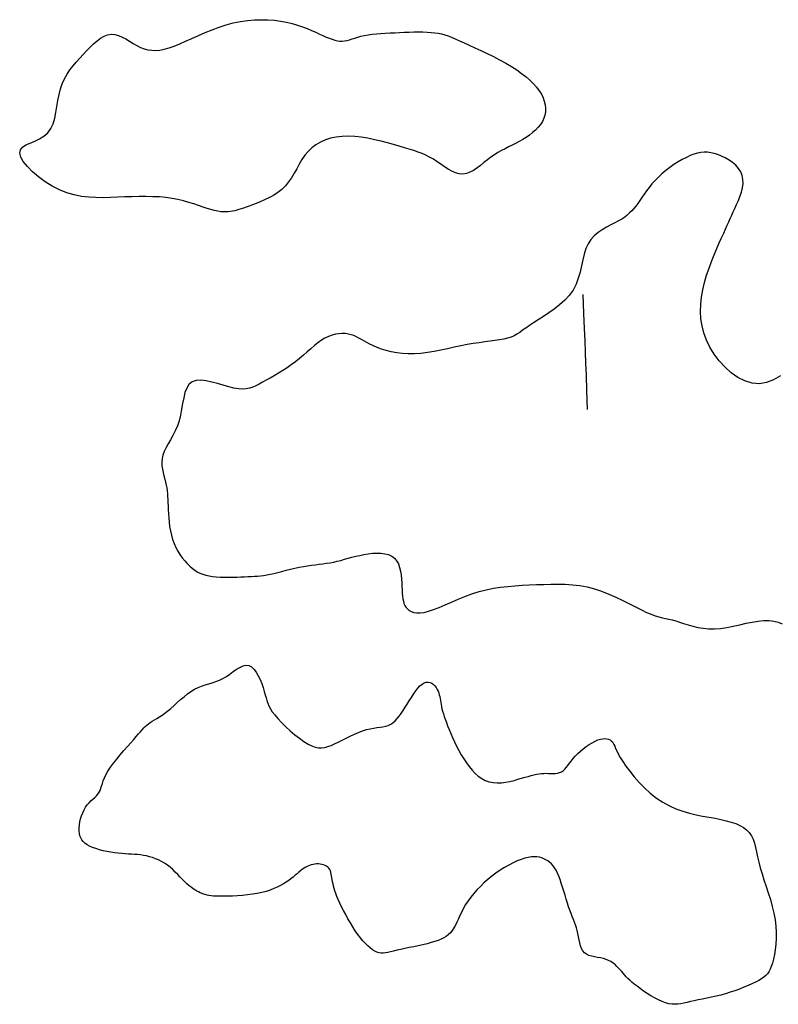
# Model space of a CAD drawing. Header units: millimetres. Extents: x 32690613 to 32693367, y 5343692 to 5344708.
# Tile 785 of 1009: x 32693213 to 32693226, y 5344016 to 5344033. Entities that reach past the tile are written whole.
import ezdxf

# ---------------------------------------------------------------- set-up
doc = ezdxf.new("R2010")
doc.units = ezdxf.units.MM
doc.header["$LTSCALE"] = 20
doc.layers.add('02-DGM_HL_493.00', color=102, linetype='Continuous')

msp = doc.modelspace()

# ---------------------------------------------------------------- linework, layer by layer
at = {"layer": '02-DGM_HL_493.00', "elevation": 493, "flags": 128}
for points in [[(32693214.914, 5344032.389), (32693214.978, 5344032.364), (32693215.042, 5344032.347), (32693215.108, 5344032.338), (32693215.177, 5344032.336), (32693215.249, 5344032.343), (32693215.326, 5344032.358), (32693215.408, 5344032.381), (32693215.497, 5344032.411), (32693215.593, 5344032.45), (32693215.695, 5344032.495), (32693215.804, 5344032.544), (32693215.917, 5344032.595), (32693216.034, 5344032.646), (32693216.154, 5344032.695), (32693216.276, 5344032.741), (32693216.4, 5344032.78), (32693216.523, 5344032.813), (32693216.647, 5344032.837), (32693216.769, 5344032.855), (32693216.89, 5344032.865), (32693217.008, 5344032.869), (32693217.123, 5344032.867), (32693217.235, 5344032.859), (32693217.342, 5344032.845), (32693217.445, 5344032.826), (32693217.542, 5344032.802), (32693217.634, 5344032.775), (32693217.722, 5344032.745), (32693217.804, 5344032.714), (32693217.88, 5344032.682), (32693217.952, 5344032.651), (32693218.018, 5344032.621), (32693218.079, 5344032.594), (32693218.136, 5344032.569), (32693218.188, 5344032.547), (32693218.237, 5344032.529), (32693218.284, 5344032.515), (32693218.328, 5344032.504), (32693218.37, 5344032.498), (32693218.412, 5344032.498), (32693218.454, 5344032.502), (32693218.496, 5344032.51), (32693218.539, 5344032.522), (32693218.585, 5344032.536), (32693218.632, 5344032.551), (32693218.683, 5344032.567), (32693218.738, 5344032.582), (32693218.798, 5344032.596), (32693218.862, 5344032.608), (32693218.931, 5344032.617), (32693219.005, 5344032.625), (32693219.081, 5344032.631), (32693219.16, 5344032.637), (32693219.242, 5344032.641), (32693219.324, 5344032.644), (32693219.407, 5344032.648), (32693219.49, 5344032.651), (32693219.573, 5344032.654), (32693219.654, 5344032.656), (32693219.733, 5344032.657), (32693219.81, 5344032.657), (32693219.884, 5344032.655), (32693219.954, 5344032.65), (32693220.019, 5344032.644), (32693220.08, 5344032.634), (32693220.137, 5344032.622), (32693220.193, 5344032.606), (32693220.251, 5344032.587), (32693220.31, 5344032.564), (32693220.375, 5344032.536), (32693220.446, 5344032.505), (32693220.526, 5344032.469), (32693220.616, 5344032.428), (32693220.714, 5344032.383), (32693220.818, 5344032.335), (32693220.926, 5344032.283), (32693221.035, 5344032.229), (32693221.144, 5344032.173), (32693221.249, 5344032.115), (32693221.348, 5344032.056), (32693221.441, 5344031.997), (32693221.525, 5344031.938), (32693221.602, 5344031.879), (32693221.67, 5344031.819), (32693221.731, 5344031.759), (32693221.785, 5344031.698), (32693221.83, 5344031.637), (32693221.868, 5344031.576), (32693221.897, 5344031.515), (32693221.919, 5344031.454), (32693221.933, 5344031.393), (32693221.94, 5344031.332), (32693221.938, 5344031.273), (32693221.929, 5344031.215), (32693221.911, 5344031.159), (32693221.886, 5344031.104), (32693221.853, 5344031.052), (32693221.813, 5344031.002), (32693221.767, 5344030.955), (32693221.716, 5344030.91), (32693221.662, 5344030.868), (32693221.604, 5344030.827), (32693221.544, 5344030.79), (32693221.483, 5344030.755), (32693221.421, 5344030.722), (32693221.36, 5344030.692), (32693221.299, 5344030.661), (32693221.237, 5344030.631), (32693221.176, 5344030.599), (32693221.115, 5344030.565), (32693221.054, 5344030.527), (32693220.993, 5344030.486), (32693220.932, 5344030.439), (32693220.871, 5344030.391), (32693220.811, 5344030.342), (32693220.75, 5344030.295), (32693220.689, 5344030.254), (32693220.628, 5344030.221), (32693220.566, 5344030.198), (32693220.504, 5344030.189), (32693220.441, 5344030.193), (32693220.378, 5344030.211), (32693220.314, 5344030.24), (32693220.25, 5344030.276), (32693220.186, 5344030.317), (32693220.122, 5344030.361), (32693220.058, 5344030.405), (32693219.994, 5344030.447), (32693219.929, 5344030.483), (32693219.864, 5344030.516), (32693219.798, 5344030.545), (32693219.728, 5344030.572), (32693219.655, 5344030.597), (32693219.576, 5344030.622), (32693219.492, 5344030.647), (32693219.401, 5344030.674), (32693219.302, 5344030.702), (32693219.197, 5344030.731), (32693219.087, 5344030.76), (32693218.974, 5344030.787), (32693218.859, 5344030.811), (32693218.744, 5344030.83), (32693218.63, 5344030.842), (32693218.518, 5344030.848), (32693218.411, 5344030.844), (32693218.309, 5344030.832), (32693218.211, 5344030.811), (32693218.12, 5344030.782), (32693218.034, 5344030.744), (32693217.955, 5344030.699), (32693217.884, 5344030.645), (32693217.82, 5344030.584), (32693217.764, 5344030.516), (32693217.713, 5344030.442), (32693217.667, 5344030.364), (32693217.623, 5344030.284), (32693217.579, 5344030.205), (32693217.533, 5344030.127), (32693217.483, 5344030.053), (32693217.426, 5344029.985), (32693217.363, 5344029.924), (32693217.293, 5344029.869), (32693217.219, 5344029.821), (32693217.142, 5344029.779), (32693217.066, 5344029.742), (32693216.991, 5344029.71), (32693216.921, 5344029.682), (32693216.855, 5344029.657), (32693216.797, 5344029.635), (32693216.746, 5344029.616), (32693216.7, 5344029.599), (32693216.658, 5344029.585), (32693216.62, 5344029.573), (32693216.583, 5344029.562), (32693216.548, 5344029.553), (32693216.512, 5344029.546), (32693216.475, 5344029.54), (32693216.436, 5344029.536), (32693216.395, 5344029.534), (32693216.351, 5344029.535), (32693216.304, 5344029.538), (32693216.252, 5344029.546), (32693216.197, 5344029.557), (32693216.136, 5344029.573), (32693216.07, 5344029.594), (32693215.999, 5344029.618), (32693215.922, 5344029.645), (32693215.84, 5344029.673), (32693215.753, 5344029.7), (32693215.661, 5344029.727), (32693215.563, 5344029.75), (32693215.461, 5344029.769), (32693215.354, 5344029.783), (32693215.242, 5344029.793), (32693215.127, 5344029.798), (32693215.008, 5344029.8), (32693214.887, 5344029.799), (32693214.764, 5344029.797), (32693214.64, 5344029.793), (32693214.515, 5344029.788), (32693214.39, 5344029.783), (32693214.265, 5344029.781), (32693214.14, 5344029.782), (32693214.015, 5344029.789), (32693213.889, 5344029.804), (32693213.763, 5344029.829), (32693213.636, 5344029.865), (32693213.509, 5344029.915), (32693213.382, 5344029.98), (32693213.259, 5344030.057), (32693213.143, 5344030.141), (32693213.038, 5344030.23), (32693212.95, 5344030.32), (32693212.88, 5344030.407), (32693212.835, 5344030.486), (32693212.817, 5344030.555), (32693212.83, 5344030.611), (32693212.868, 5344030.656), (32693212.926, 5344030.695), (32693212.998, 5344030.729), (32693213.078, 5344030.764), (32693213.159, 5344030.803), (32693213.237, 5344030.85), (32693213.304, 5344030.908), (32693213.356, 5344030.98), (32693213.395, 5344031.064), (32693213.425, 5344031.158), (32693213.447, 5344031.258), (32693213.464, 5344031.361), (32693213.481, 5344031.466), (32693213.5, 5344031.569), (32693213.524, 5344031.667), (32693213.556, 5344031.758), (32693213.594, 5344031.843), (32693213.639, 5344031.922), (32693213.689, 5344031.997), (32693213.742, 5344032.067), (32693213.799, 5344032.135), (32693213.858, 5344032.201), (32693213.918, 5344032.266), (32693213.978, 5344032.331), (32693214.038, 5344032.394), (32693214.098, 5344032.452), (32693214.159, 5344032.505), (32693214.22, 5344032.55), (32693214.281, 5344032.585), (32693214.342, 5344032.609), (32693214.405, 5344032.619), (32693214.467, 5344032.614), (32693214.53, 5344032.596), (32693214.594, 5344032.569), (32693214.658, 5344032.535), (32693214.722, 5344032.497), (32693214.786, 5344032.458), (32693214.85, 5344032.421)], [(32693220.061, 5344021.248), (32693220.076, 5344021.217), (32693220.088, 5344021.186), (32693220.097, 5344021.155), (32693220.104, 5344021.123), (32693220.11, 5344021.09), (32693220.115, 5344021.056), (32693220.121, 5344021.022), (32693220.127, 5344020.986), (32693220.134, 5344020.949), (32693220.143, 5344020.911), (32693220.154, 5344020.87), (32693220.167, 5344020.826), (32693220.181, 5344020.779), (32693220.199, 5344020.729), (32693220.219, 5344020.675), (32693220.241, 5344020.615), (32693220.267, 5344020.551), (32693220.296, 5344020.483), (32693220.328, 5344020.412), (32693220.362, 5344020.339), (32693220.398, 5344020.264), (32693220.438, 5344020.189), (32693220.479, 5344020.115), (32693220.522, 5344020.043), (32693220.568, 5344019.973), (32693220.616, 5344019.907), (32693220.666, 5344019.845), (32693220.719, 5344019.79), (32693220.774, 5344019.741), (32693220.833, 5344019.699), (32693220.895, 5344019.666), (32693220.961, 5344019.643), (32693221.03, 5344019.63), (32693221.101, 5344019.625), (32693221.175, 5344019.629), (32693221.248, 5344019.638), (32693221.321, 5344019.652), (32693221.393, 5344019.669), (32693221.461, 5344019.688), (32693221.525, 5344019.707), (32693221.585, 5344019.724), (32693221.639, 5344019.739), (32693221.69, 5344019.753), (32693221.738, 5344019.765), (32693221.784, 5344019.775), (32693221.827, 5344019.783), (32693221.869, 5344019.788), (32693221.911, 5344019.791), (32693221.953, 5344019.792), (32693221.994, 5344019.791), (32693222.035, 5344019.789), (32693222.074, 5344019.789), (32693222.113, 5344019.79), (32693222.149, 5344019.795), (32693222.184, 5344019.803), (32693222.216, 5344019.817), (32693222.245, 5344019.837), (32693222.273, 5344019.862), (32693222.299, 5344019.893), (32693222.326, 5344019.927), (32693222.354, 5344019.965), (32693222.384, 5344020.005), (32693222.418, 5344020.047), (32693222.455, 5344020.09), (32693222.498, 5344020.134), (32693222.544, 5344020.176), (32693222.594, 5344020.217), (32693222.645, 5344020.256), (32693222.697, 5344020.291), (32693222.749, 5344020.323), (32693222.8, 5344020.349), (32693222.848, 5344020.37), (32693222.892, 5344020.384), (32693222.933, 5344020.392), (32693222.97, 5344020.394), (32693223.003, 5344020.392), (32693223.033, 5344020.384), (32693223.059, 5344020.372), (32693223.081, 5344020.357), (32693223.099, 5344020.338), (32693223.114, 5344020.316), (32693223.127, 5344020.291), (32693223.14, 5344020.26), (32693223.156, 5344020.224), (32693223.175, 5344020.18), (32693223.201, 5344020.129), (32693223.235, 5344020.068), (32693223.279, 5344019.997), (32693223.335, 5344019.916), (32693223.402, 5344019.827), (32693223.479, 5344019.732), (32693223.564, 5344019.635), (32693223.658, 5344019.539), (32693223.758, 5344019.447), (32693223.864, 5344019.363), (32693223.974, 5344019.288), (32693224.088, 5344019.226), (32693224.203, 5344019.175), (32693224.32, 5344019.134), (32693224.437, 5344019.1), (32693224.553, 5344019.073), (32693224.666, 5344019.05), (32693224.776, 5344019.03), (32693224.881, 5344019.011), (32693224.981, 5344018.991), (32693225.074, 5344018.969), (32693225.16, 5344018.945), (32693225.239, 5344018.918), (32693225.311, 5344018.887), (32693225.374, 5344018.851), (32693225.429, 5344018.81), (32693225.475, 5344018.763), (32693225.511, 5344018.709), (32693225.54, 5344018.648), (32693225.564, 5344018.581), (32693225.584, 5344018.507), (32693225.602, 5344018.427), (32693225.62, 5344018.341), (32693225.641, 5344018.249), (32693225.665, 5344018.152), (32693225.696, 5344018.049), (32693225.73, 5344017.941), (32693225.767, 5344017.829), (32693225.804, 5344017.715), (32693225.84, 5344017.599), (32693225.873, 5344017.483), (32693225.902, 5344017.366), (32693225.923, 5344017.251), (32693225.936, 5344017.139), (32693225.942, 5344017.029), (32693225.942, 5344016.924), (32693225.935, 5344016.824), (32693225.925, 5344016.731), (32693225.911, 5344016.645), (32693225.894, 5344016.567), (32693225.876, 5344016.499), (32693225.857, 5344016.441), (32693225.837, 5344016.391), (32693225.815, 5344016.349), (32693225.789, 5344016.313), (32693225.76, 5344016.281), (32693225.725, 5344016.253), (32693225.685, 5344016.225), (32693225.638, 5344016.198), (32693225.583, 5344016.169), (32693225.521, 5344016.139), (32693225.454, 5344016.109), (32693225.382, 5344016.078), (32693225.305, 5344016.048), (32693225.226, 5344016.019), (32693225.145, 5344015.992), (32693225.063, 5344015.967), (32693224.98, 5344015.944), (32693224.899, 5344015.923), (32693224.818, 5344015.905), (32693224.739, 5344015.888), (32693224.663, 5344015.872), (32693224.59, 5344015.858), (32693224.521, 5344015.844), (32693224.457, 5344015.83), (32693224.397, 5344015.817), (32693224.341, 5344015.804), (32693224.288, 5344015.794), (32693224.237, 5344015.786), (32693224.186, 5344015.783), (32693224.135, 5344015.785), (32693224.081, 5344015.792), (32693224.024, 5344015.807), (32693223.963, 5344015.829), (32693223.898, 5344015.858), (32693223.833, 5344015.893), (32693223.766, 5344015.931), (32693223.701, 5344015.971), (32693223.639, 5344016.013), (32693223.58, 5344016.055), (32693223.527, 5344016.095), (32693223.48, 5344016.132), (32693223.439, 5344016.167), (32693223.403, 5344016.2), (32693223.37, 5344016.231), (32693223.341, 5344016.261), (32693223.313, 5344016.291), (32693223.287, 5344016.321), (32693223.261, 5344016.35), (32693223.235, 5344016.381), (32693223.207, 5344016.412), (32693223.177, 5344016.442), (32693223.146, 5344016.471), (32693223.112, 5344016.498), (32693223.075, 5344016.523), (32693223.035, 5344016.545), (32693222.992, 5344016.562), (32693222.944, 5344016.576), (32693222.894, 5344016.587), (32693222.842, 5344016.596), (32693222.791, 5344016.605), (32693222.741, 5344016.617), (32693222.694, 5344016.632), (32693222.652, 5344016.651), (32693222.616, 5344016.677), (32693222.588, 5344016.711), (32693222.565, 5344016.752), (32693222.547, 5344016.798), (32693222.533, 5344016.848), (32693222.522, 5344016.901), (32693222.512, 5344016.955), (32693222.502, 5344017.009), (32693222.49, 5344017.062), (32693222.477, 5344017.112), (32693222.461, 5344017.161), (32693222.443, 5344017.209), (32693222.424, 5344017.257), (32693222.404, 5344017.307), (32693222.383, 5344017.358), (32693222.362, 5344017.414), (32693222.341, 5344017.473), (32693222.32, 5344017.537), (32693222.299, 5344017.605), (32693222.278, 5344017.675), (32693222.257, 5344017.746), (32693222.236, 5344017.816), (32693222.214, 5344017.884), (32693222.192, 5344017.949), (32693222.17, 5344018.008), (32693222.146, 5344018.061), (32693222.122, 5344018.109), (32693222.096, 5344018.15), (32693222.07, 5344018.187), (32693222.042, 5344018.219), (32693222.012, 5344018.246), (32693221.981, 5344018.27), (32693221.947, 5344018.291), (32693221.912, 5344018.309), (32693221.875, 5344018.324), (32693221.834, 5344018.336), (32693221.791, 5344018.343), (32693221.744, 5344018.345), (32693221.694, 5344018.342), (32693221.639, 5344018.333), (32693221.579, 5344018.319), (32693221.515, 5344018.297), (32693221.447, 5344018.27), (32693221.376, 5344018.237), (32693221.303, 5344018.198), (32693221.228, 5344018.156), (32693221.154, 5344018.109), (32693221.08, 5344018.058), (32693221.008, 5344018.004), (32693220.938, 5344017.948), (32693220.872, 5344017.89), (32693220.809, 5344017.83), (32693220.75, 5344017.769), (32693220.694, 5344017.706), (32693220.643, 5344017.642), (32693220.596, 5344017.578), (32693220.554, 5344017.514), (32693220.518, 5344017.45), (32693220.485, 5344017.387), (32693220.456, 5344017.326), (32693220.429, 5344017.267), (32693220.403, 5344017.21), (32693220.377, 5344017.157), (32693220.35, 5344017.108), (32693220.322, 5344017.064), (32693220.291, 5344017.026), (32693220.256, 5344016.992), (32693220.218, 5344016.962), (32693220.176, 5344016.936), (32693220.129, 5344016.912), (32693220.076, 5344016.891), (32693220.019, 5344016.872), (32693219.955, 5344016.853), (32693219.885, 5344016.835), (32693219.81, 5344016.818), (32693219.732, 5344016.8), (32693219.653, 5344016.783), (32693219.575, 5344016.767), (32693219.499, 5344016.751), (32693219.428, 5344016.736), (32693219.362, 5344016.721), (32693219.304, 5344016.707), (32693219.252, 5344016.695), (32693219.206, 5344016.684), (32693219.164, 5344016.677), (32693219.125, 5344016.673), (32693219.089, 5344016.673), (32693219.052, 5344016.679), (32693219.016, 5344016.69), (32693218.978, 5344016.707), (32693218.939, 5344016.731), (32693218.899, 5344016.761), (32693218.857, 5344016.796), (32693218.815, 5344016.838), (32693218.772, 5344016.885), (32693218.728, 5344016.938), (32693218.684, 5344016.996), (32693218.64, 5344017.06), (32693218.597, 5344017.127), (32693218.554, 5344017.196), (32693218.512, 5344017.268), (32693218.473, 5344017.339), (32693218.436, 5344017.409), (32693218.402, 5344017.476), (32693218.371, 5344017.54), (32693218.345, 5344017.599), (32693218.322, 5344017.653), (32693218.303, 5344017.704), (32693218.287, 5344017.75), (32693218.273, 5344017.794), (32693218.262, 5344017.835), (32693218.253, 5344017.874), (32693218.246, 5344017.91), (32693218.24, 5344017.946), (32693218.234, 5344017.98), (32693218.229, 5344018.013), (32693218.223, 5344018.043), (32693218.216, 5344018.072), (32693218.207, 5344018.099), (32693218.195, 5344018.123), (32693218.181, 5344018.144), (32693218.163, 5344018.163), (32693218.141, 5344018.179), (32693218.117, 5344018.193), (32693218.09, 5344018.203), (32693218.061, 5344018.211), (32693218.031, 5344018.217), (32693218.001, 5344018.219), (32693217.969, 5344018.219), (32693217.938, 5344018.217), (32693217.907, 5344018.212), (32693217.876, 5344018.204), (32693217.845, 5344018.194), (32693217.815, 5344018.181), (32693217.784, 5344018.165), (32693217.753, 5344018.147), (32693217.723, 5344018.126), (32693217.692, 5344018.103), (32693217.662, 5344018.078), (32693217.63, 5344018.05), (32693217.597, 5344018.022), (32693217.562, 5344017.992), (32693217.524, 5344017.962), (32693217.484, 5344017.931), (32693217.44, 5344017.901), (32693217.392, 5344017.872), (32693217.34, 5344017.843), (32693217.284, 5344017.816), (32693217.224, 5344017.79), (32693217.16, 5344017.765), (32693217.091, 5344017.743), (32693217.017, 5344017.724), (32693216.939, 5344017.707), (32693216.856, 5344017.692), (32693216.77, 5344017.681), (32693216.683, 5344017.672), (32693216.596, 5344017.665), (32693216.512, 5344017.661), (32693216.432, 5344017.658), (32693216.357, 5344017.657), (32693216.29, 5344017.657), (32693216.232, 5344017.659), (32693216.182, 5344017.662), (32693216.139, 5344017.666), (32693216.101, 5344017.672), (32693216.067, 5344017.679), (32693216.037, 5344017.687), (32693216.008, 5344017.696), (32693215.98, 5344017.707), (32693215.951, 5344017.719), (32693215.921, 5344017.733), (32693215.89, 5344017.749), (32693215.858, 5344017.767), (32693215.825, 5344017.789), (32693215.791, 5344017.813), (32693215.756, 5344017.841), (32693215.719, 5344017.873), (32693215.682, 5344017.91), (32693215.643, 5344017.949), (32693215.602, 5344017.991), (32693215.56, 5344018.034), (32693215.517, 5344018.078), (32693215.473, 5344018.12), (32693215.427, 5344018.161), (32693215.379, 5344018.198), (32693215.33, 5344018.232), (32693215.28, 5344018.262), (32693215.228, 5344018.288), (32693215.176, 5344018.31), (32693215.124, 5344018.329), (32693215.071, 5344018.345), (32693215.018, 5344018.358), (32693214.966, 5344018.368), (32693214.914, 5344018.376), (32693214.862, 5344018.381), (32693214.81, 5344018.385), (32693214.757, 5344018.388), (32693214.702, 5344018.391), (32693214.646, 5344018.394), (32693214.588, 5344018.399), (32693214.526, 5344018.405), (32693214.462, 5344018.413), (32693214.396, 5344018.423), (32693214.329, 5344018.435), (32693214.263, 5344018.449), (32693214.199, 5344018.466), (32693214.138, 5344018.484), (32693214.081, 5344018.505), (32693214.031, 5344018.527), (32693213.987, 5344018.551), (32693213.95, 5344018.577), (32693213.919, 5344018.606), (32693213.894, 5344018.637), (32693213.875, 5344018.672), (32693213.861, 5344018.709), (32693213.853, 5344018.75), (32693213.849, 5344018.795), (32693213.849, 5344018.844), (32693213.853, 5344018.895), (32693213.862, 5344018.949), (32693213.874, 5344019.003), (32693213.89, 5344019.056), (32693213.91, 5344019.108), (32693213.933, 5344019.157), (32693213.96, 5344019.202), (32693213.989, 5344019.243), (32693214.021, 5344019.279), (32693214.054, 5344019.312), (32693214.086, 5344019.343), (32693214.118, 5344019.372), (32693214.147, 5344019.401), (32693214.174, 5344019.431), (32693214.196, 5344019.462), (32693214.213, 5344019.495), (32693214.227, 5344019.531), (32693214.239, 5344019.571), (32693214.252, 5344019.614), (32693214.268, 5344019.66), (32693214.288, 5344019.712), (32693214.314, 5344019.768), (32693214.348, 5344019.829), (32693214.392, 5344019.896), (32693214.444, 5344019.966), (32693214.502, 5344020.039), (32693214.563, 5344020.113), (32693214.625, 5344020.185), (32693214.686, 5344020.255), (32693214.743, 5344020.32), (32693214.795, 5344020.379), (32693214.84, 5344020.431), (32693214.878, 5344020.476), (32693214.912, 5344020.514), (32693214.941, 5344020.548), (32693214.968, 5344020.578), (32693214.995, 5344020.604), (32693215.022, 5344020.628), (32693215.051, 5344020.651), (32693215.083, 5344020.673), (32693215.118, 5344020.695), (32693215.156, 5344020.718), (32693215.198, 5344020.743), (32693215.242, 5344020.77), (32693215.288, 5344020.8), (32693215.337, 5344020.835), (32693215.388, 5344020.875), (32693215.441, 5344020.919), (32693215.495, 5344020.968), (32693215.552, 5344021.019), (32693215.609, 5344021.071), (32693215.668, 5344021.121), (32693215.728, 5344021.169), (32693215.788, 5344021.213), (32693215.849, 5344021.25), (32693215.911, 5344021.28), (32693215.972, 5344021.304), (32693216.034, 5344021.325), (32693216.096, 5344021.343), (32693216.158, 5344021.361), (32693216.22, 5344021.382), (32693216.281, 5344021.406), (32693216.343, 5344021.436), (32693216.404, 5344021.473), (32693216.464, 5344021.514), (32693216.523, 5344021.557), (32693216.581, 5344021.597), (32693216.638, 5344021.63), (32693216.692, 5344021.655), (32693216.743, 5344021.667), (32693216.792, 5344021.662), (32693216.838, 5344021.639), (32693216.881, 5344021.6), (32693216.92, 5344021.548), (32693216.956, 5344021.486), (32693216.988, 5344021.419), (32693217.016, 5344021.348), (32693217.04, 5344021.279), (32693217.06, 5344021.214), (32693217.076, 5344021.156), (32693217.091, 5344021.103), (32693217.104, 5344021.054), (32693217.12, 5344021.008), (32693217.14, 5344020.961), (32693217.166, 5344020.913), (32693217.199, 5344020.861), (32693217.243, 5344020.804), (32693217.298, 5344020.74), (32693217.362, 5344020.671), (32693217.434, 5344020.6), (32693217.511, 5344020.53), (32693217.59, 5344020.461), (32693217.669, 5344020.399), (32693217.746, 5344020.343), (32693217.819, 5344020.298), (32693217.885, 5344020.266), (32693217.945, 5344020.244), (32693218.002, 5344020.234), (32693218.056, 5344020.233), (32693218.109, 5344020.24), (32693218.162, 5344020.255), (32693218.218, 5344020.276), (32693218.277, 5344020.302), (32693218.341, 5344020.333), (32693218.409, 5344020.366), (32693218.479, 5344020.4), (32693218.551, 5344020.435), (32693218.624, 5344020.469), (32693218.696, 5344020.5), (32693218.767, 5344020.527), (32693218.835, 5344020.549), (32693218.899, 5344020.566), (32693218.959, 5344020.577), (32693219.016, 5344020.586), (32693219.069, 5344020.593), (32693219.12, 5344020.601), (32693219.167, 5344020.611), (32693219.211, 5344020.624), (32693219.254, 5344020.644), (32693219.293, 5344020.669), (32693219.331, 5344020.702), (32693219.367, 5344020.74), (32693219.402, 5344020.784), (32693219.437, 5344020.831), (32693219.471, 5344020.883), (32693219.505, 5344020.937), (32693219.54, 5344020.994), (32693219.576, 5344021.052), (32693219.612, 5344021.11), (32693219.649, 5344021.167), (32693219.687, 5344021.22), (32693219.724, 5344021.267), (32693219.761, 5344021.309), (32693219.798, 5344021.341), (32693219.834, 5344021.364), (32693219.87, 5344021.375), (32693219.904, 5344021.376), (32693219.936, 5344021.369), (32693219.967, 5344021.354), (32693219.995, 5344021.332), (32693220.02, 5344021.307), (32693220.042, 5344021.278)]]:
    msp.add_lwpolyline(points, close=True, dxfattribs=at)
for points in [[(32693226.014, 5344026.688), (32693225.896, 5344026.619), (32693225.774, 5344026.573), (32693225.65, 5344026.553), (32693225.525, 5344026.563), (32693225.4, 5344026.601), (32693225.279, 5344026.662), (32693225.163, 5344026.743), (32693225.054, 5344026.84), (32693224.954, 5344026.948), (32693224.866, 5344027.065), (32693224.791, 5344027.187), (32693224.731, 5344027.31), (32693224.686, 5344027.433), (32693224.655, 5344027.557), (32693224.636, 5344027.681), (32693224.629, 5344027.806), (32693224.633, 5344027.931), (32693224.647, 5344028.057), (32693224.669, 5344028.183), (32693224.699, 5344028.309), (32693224.735, 5344028.434), (32693224.776, 5344028.557), (32693224.82, 5344028.675), (32693224.865, 5344028.789), (32693224.911, 5344028.896), (32693224.954, 5344028.995), (32693224.995, 5344029.085), (32693225.031, 5344029.165), (32693225.063, 5344029.236), (32693225.093, 5344029.301), (32693225.12, 5344029.361), (32693225.146, 5344029.419), (32693225.171, 5344029.475), (32693225.198, 5344029.533), (32693225.225, 5344029.595), (32693225.255, 5344029.661), (32693225.285, 5344029.731), (32693225.313, 5344029.804), (32693225.337, 5344029.878), (32693225.355, 5344029.953), (32693225.366, 5344030.027), (32693225.365, 5344030.099), (32693225.353, 5344030.167), (32693225.327, 5344030.23), (32693225.289, 5344030.289), (32693225.24, 5344030.343), (32693225.184, 5344030.391), (32693225.123, 5344030.434), (32693225.058, 5344030.471), (32693224.992, 5344030.503), (32693224.927, 5344030.528), (32693224.866, 5344030.548), (32693224.806, 5344030.561), (32693224.748, 5344030.568), (32693224.691, 5344030.569), (32693224.633, 5344030.564), (32693224.575, 5344030.552), (32693224.514, 5344030.534), (32693224.45, 5344030.51), (32693224.383, 5344030.479), (32693224.312, 5344030.442), (32693224.241, 5344030.401), (32693224.168, 5344030.355), (32693224.097, 5344030.305), (32693224.027, 5344030.251), (32693223.96, 5344030.196), (32693223.898, 5344030.138), (32693223.84, 5344030.078), (32693223.787, 5344030.019), (32693223.738, 5344029.959), (32693223.693, 5344029.899), (32693223.651, 5344029.841), (32693223.612, 5344029.785), (32693223.575, 5344029.732), (32693223.54, 5344029.682), (32693223.506, 5344029.635), (32693223.472, 5344029.592), (32693223.436, 5344029.552), (32693223.399, 5344029.515), (32693223.358, 5344029.479), (32693223.313, 5344029.444), (32693223.262, 5344029.41), (32693223.204, 5344029.377), (32693223.14, 5344029.343), (32693223.07, 5344029.307), (32693222.997, 5344029.268), (32693222.924, 5344029.225), (32693222.853, 5344029.176), (32693222.786, 5344029.12), (32693222.727, 5344029.055), (32693222.678, 5344028.981), (32693222.64, 5344028.896), (32693222.61, 5344028.802), (32693222.585, 5344028.701), (32693222.563, 5344028.596), (32693222.538, 5344028.489), (32693222.508, 5344028.382), (32693222.469, 5344028.278), (32693222.417, 5344028.178), (32693222.351, 5344028.086), (32693222.272, 5344028), (32693222.185, 5344027.921), (32693222.091, 5344027.848), (32693221.996, 5344027.78), (32693221.902, 5344027.718), (32693221.812, 5344027.662), (32693221.731, 5344027.609), (32693221.66, 5344027.562), (32693221.598, 5344027.518), (32693221.543, 5344027.479), (32693221.492, 5344027.444), (32693221.443, 5344027.413), (32693221.393, 5344027.385), (32693221.341, 5344027.362), (32693221.282, 5344027.342), (32693221.217, 5344027.325), (32693221.144, 5344027.312), (32693221.063, 5344027.3), (32693220.977, 5344027.288), (32693220.885, 5344027.277), (32693220.787, 5344027.264), (32693220.685, 5344027.249), (32693220.578, 5344027.231), (32693220.468, 5344027.209), (32693220.354, 5344027.185), (32693220.239, 5344027.16), (32693220.123, 5344027.135), (32693220.007, 5344027.112), (32693219.891, 5344027.093), (32693219.778, 5344027.078), (32693219.667, 5344027.07), (32693219.559, 5344027.07), (32693219.456, 5344027.076), (32693219.358, 5344027.089), (32693219.264, 5344027.107), (32693219.176, 5344027.128), (32693219.095, 5344027.153), (32693219.02, 5344027.181), (32693218.953, 5344027.209), (32693218.893, 5344027.238), (32693218.839, 5344027.267), (32693218.79, 5344027.294), (32693218.745, 5344027.321), (32693218.702, 5344027.345), (32693218.659, 5344027.368), (32693218.615, 5344027.387), (32693218.57, 5344027.403), (32693218.52, 5344027.414), (32693218.468, 5344027.421), (32693218.413, 5344027.424), (32693218.355, 5344027.42), (32693218.296, 5344027.411), (32693218.236, 5344027.395), (32693218.175, 5344027.373), (32693218.113, 5344027.343), (32693218.052, 5344027.306), (32693217.991, 5344027.262), (32693217.929, 5344027.213), (32693217.867, 5344027.16), (32693217.803, 5344027.104), (32693217.738, 5344027.047), (32693217.671, 5344026.99), (32693217.601, 5344026.934), (32693217.529, 5344026.88), (32693217.455, 5344026.829), (32693217.381, 5344026.781), (32693217.307, 5344026.735), (32693217.234, 5344026.691), (32693217.163, 5344026.651), (32693217.095, 5344026.613), (32693217.031, 5344026.578), (32693216.972, 5344026.546), (32693216.916, 5344026.517), (32693216.862, 5344026.494), (32693216.806, 5344026.475), (32693216.747, 5344026.463), (32693216.684, 5344026.459), (32693216.614, 5344026.462), (32693216.535, 5344026.475), (32693216.446, 5344026.497), (32693216.35, 5344026.525), (32693216.249, 5344026.554), (32693216.148, 5344026.582), (32693216.05, 5344026.603), (32693215.959, 5344026.613), (32693215.877, 5344026.609), (32693215.808, 5344026.586), (32693215.754, 5344026.541), (32693215.714, 5344026.478), (32693215.685, 5344026.399), (32693215.662, 5344026.309), (32693215.644, 5344026.211), (32693215.627, 5344026.11), (32693215.608, 5344026.008), (32693215.584, 5344025.91), (32693215.553, 5344025.819), (32693215.516, 5344025.734), (32693215.475, 5344025.655), (32693215.434, 5344025.581), (32693215.393, 5344025.511), (32693215.356, 5344025.444), (32693215.325, 5344025.379), (32693215.301, 5344025.315), (32693215.288, 5344025.252), (32693215.283, 5344025.19), (32693215.286, 5344025.128), (32693215.294, 5344025.068), (32693215.306, 5344025.009), (32693215.32, 5344024.952), (32693215.334, 5344024.897), (32693215.348, 5344024.844), (32693215.359, 5344024.794), (32693215.368, 5344024.745), (32693215.374, 5344024.696), (32693215.38, 5344024.647), (32693215.384, 5344024.597), (32693215.387, 5344024.545), (32693215.389, 5344024.489), (32693215.392, 5344024.429), (32693215.394, 5344024.364), (32693215.398, 5344024.295), (32693215.403, 5344024.223), (32693215.41, 5344024.148), (32693215.419, 5344024.073), (32693215.432, 5344023.997), (32693215.449, 5344023.922), (32693215.47, 5344023.848), (32693215.496, 5344023.778), (32693215.527, 5344023.71), (32693215.561, 5344023.646), (32693215.598, 5344023.586), (32693215.638, 5344023.529), (32693215.68, 5344023.477), (32693215.723, 5344023.43), (32693215.766, 5344023.387), (32693215.809, 5344023.35), (32693215.853, 5344023.317), (32693215.898, 5344023.289), (32693215.944, 5344023.266), (32693215.994, 5344023.246), (32693216.046, 5344023.23), (32693216.102, 5344023.218), (32693216.162, 5344023.208), (32693216.227, 5344023.202), (32693216.296, 5344023.197), (32693216.368, 5344023.195), (32693216.441, 5344023.195), (32693216.513, 5344023.196), (32693216.585, 5344023.197), (32693216.654, 5344023.2), (32693216.718, 5344023.202), (32693216.778, 5344023.205), (32693216.835, 5344023.207), (32693216.888, 5344023.21), (32693216.94, 5344023.214), (32693216.992, 5344023.22), (32693217.046, 5344023.227), (32693217.102, 5344023.236), (32693217.161, 5344023.247), (32693217.226, 5344023.261), (32693217.294, 5344023.278), (32693217.366, 5344023.295), (32693217.44, 5344023.314), (32693217.516, 5344023.332), (32693217.591, 5344023.35), (32693217.666, 5344023.367), (32693217.74, 5344023.381), (32693217.811, 5344023.393), (32693217.88, 5344023.403), (32693217.947, 5344023.412), (32693218.013, 5344023.419), (32693218.077, 5344023.427), (32693218.14, 5344023.436), (32693218.203, 5344023.445), (32693218.265, 5344023.457), (32693218.327, 5344023.471), (32693218.389, 5344023.487), (32693218.452, 5344023.505), (32693218.516, 5344023.523), (32693218.581, 5344023.541), (32693218.648, 5344023.558), (32693218.717, 5344023.574), (32693218.788, 5344023.589), (32693218.862, 5344023.601), (32693218.936, 5344023.609), (32693219.011, 5344023.613), (32693219.083, 5344023.611), (32693219.151, 5344023.602), (32693219.214, 5344023.586), (32693219.271, 5344023.561), (32693219.319, 5344023.526), (32693219.357, 5344023.481), (32693219.387, 5344023.427), (32693219.409, 5344023.366), (32693219.425, 5344023.301), (32693219.436, 5344023.233), (32693219.442, 5344023.163), (32693219.447, 5344023.096), (32693219.449, 5344023.031), (32693219.452, 5344022.971), (32693219.455, 5344022.916), (32693219.459, 5344022.866), (32693219.465, 5344022.819), (32693219.473, 5344022.777), (32693219.484, 5344022.739), (32693219.499, 5344022.704), (32693219.519, 5344022.672), (32693219.544, 5344022.643), (32693219.574, 5344022.618), (32693219.611, 5344022.598), (32693219.654, 5344022.584), (32693219.706, 5344022.576), (32693219.765, 5344022.576), (32693219.833, 5344022.585), (32693219.911, 5344022.604), (32693219.998, 5344022.633), (32693220.094, 5344022.671), (32693220.198, 5344022.714), (32693220.308, 5344022.762), (32693220.423, 5344022.811), (32693220.542, 5344022.859), (32693220.664, 5344022.904), (32693220.787, 5344022.944), (32693220.911, 5344022.976), (32693221.035, 5344023.002), (32693221.159, 5344023.022), (32693221.284, 5344023.036), (32693221.409, 5344023.047), (32693221.533, 5344023.055), (32693221.658, 5344023.061), (32693221.783, 5344023.066), (32693221.908, 5344023.071), (32693222.033, 5344023.074), (32693222.158, 5344023.075), (32693222.283, 5344023.072), (32693222.409, 5344023.064), (32693222.534, 5344023.049), (32693222.66, 5344023.026), (32693222.787, 5344022.994), (32693222.913, 5344022.953), (32693223.039, 5344022.903), (32693223.162, 5344022.849), (32693223.281, 5344022.791), (32693223.395, 5344022.734), (32693223.503, 5344022.678), (32693223.602, 5344022.628), (32693223.692, 5344022.585), (32693223.772, 5344022.551), (32693223.843, 5344022.526), (32693223.907, 5344022.506), (32693223.967, 5344022.491), (32693224.024, 5344022.479), (32693224.08, 5344022.467), (32693224.137, 5344022.454), (32693224.198, 5344022.438), (32693224.264, 5344022.417), (32693224.336, 5344022.394), (32693224.412, 5344022.369), (32693224.494, 5344022.345), (32693224.581, 5344022.324), (32693224.673, 5344022.308), (32693224.769, 5344022.298), (32693224.871, 5344022.297), (32693224.977, 5344022.306), (32693225.087, 5344022.323), (32693225.198, 5344022.345), (32693225.309, 5344022.37), (32693225.42, 5344022.395), (32693225.527, 5344022.417), (32693225.63, 5344022.434), (32693225.727, 5344022.442), (32693225.817, 5344022.441), (32693225.9, 5344022.43), (32693225.977, 5344022.412), (32693226.047, 5344022.387)], [(32693222.587, 5344028.102), (32693222.6, 5344027.77), (32693222.61, 5344027.508), (32693222.619, 5344027.294), (32693222.626, 5344027.102), (32693222.634, 5344026.911), (32693222.642, 5344026.696), (32693222.652, 5344026.435), (32693222.665, 5344026.103)]]:
    msp.add_lwpolyline(points, dxfattribs=at)

doc.saveas('drawing.dxf')
